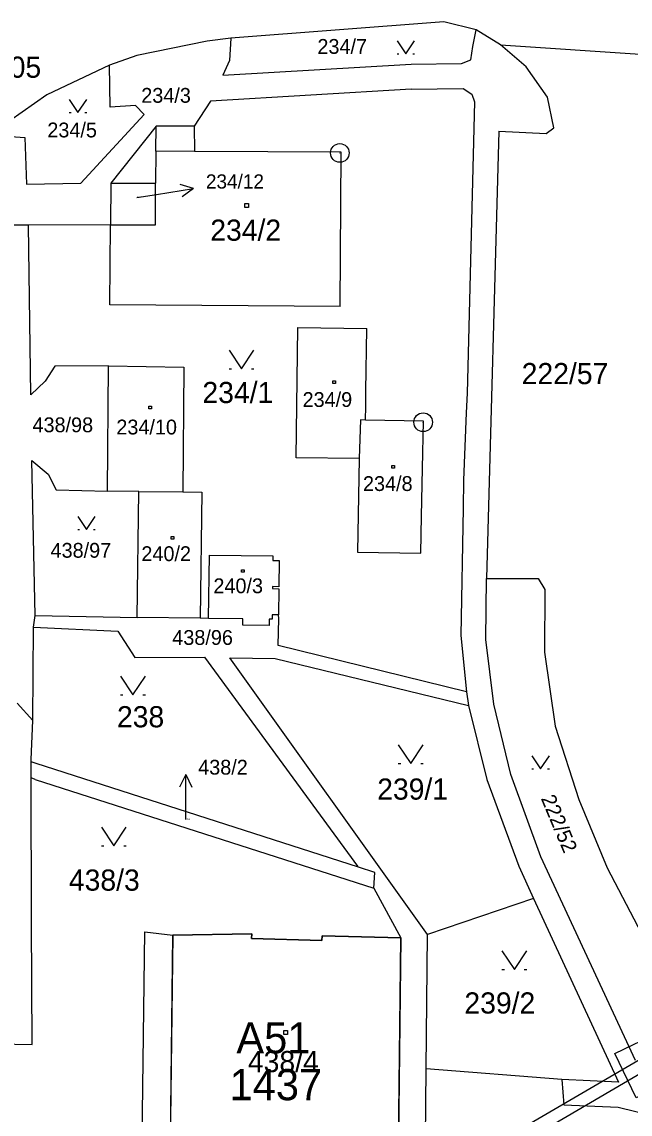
# Model space of a CAD drawing. Extents: x -468021 to -466942, y -1130484 to -1128584.
# Drawn here: x -467647.2 to -467598.4, y -1129033.4 to -1128945.7 of the extents above; entities that cross this region are included whole.
import ezdxf

# ---------------------------------------------------------------- set-up
doc = ezdxf.new("R2010")
doc.units = 0
for name, color, linetype in [('14a-Šachty', 7, 'Continuous'), ('21-Označení-odběrného-místa', 7, 'Continuous'), ('22-Odběrná místa-šrafy', 7, 'Continuous'), ('25-Popisná-čísla', 7, 'Continuous'), ('DKM', 7, 'Continuous'), ('UT_SKUTEČNOST_staré', 7, 'Continuous')]:
    doc.layers.add(name, color=color, linetype=linetype)

# ---------------------------------------------------------------- blocks, each defined once
blk = doc.blocks.new('SACHTA')
at = {"layer": '14a-Šachty'}
blk.add_lwpolyline([(-0.00001391, 0.00002346), (0.00002558, 0.00002346), (0.00002558, -0.00001604), (-0.00001391, -0.00001604)], close=True, dxfattribs=at)

msp = doc.modelspace()

# ---------------------------------------------------------------- linework, layer by layer
at = {"layer": '22-Odběrná místa-šrafy'}
msp.add_lwpolyline([(-467616.76, -1129019.3), (-467623.099, -1129019.129), (-467623.11, -1129019.49), (-467628.75, -1129019.33), (-467628.74, -1129018.97), (-467635.07, -1129019.07), (-467635.33, -1129040.22), (-467628.99, -1129040.3), (-467628.98, -1129039.94), (-467623.38, -1129040), (-467623.38, -1129040.37), (-467617.02, -1129040.44), (-467616.76, -1129019.3)], dxfattribs=at)
at = {"layer": 'DKM'}
for p, q in [((-467613.33, -1128945.72), (-467630.42, -1128947.03)), ((-467610.72, -1128946.35), (-467613.33, -1128945.72)), ((-467611, -1128947.71), (-467610.72, -1128946.35)), ((-467608.76, -1128947.56), (-467610.72, -1128946.35)), ((-467632.33, -1128947.27), (-467637.97, -1128948.41)), ((-467630.42, -1128947.03), (-467632.33, -1128947.27)), ((-467630.42, -1128947.03), (-467630.52, -1128948.82)), ((-467617.07, -1128947.24), (-467616.37, -1128948.29)), ((-467616.37, -1128948.29), (-467615.67, -1128947.24)), ((-467611.15, -1128948.78), (-467611, -1128947.71)), ((-467608.76, -1128947.56), (-467597.16, -1128948.35)), ((-467606.72, -1128949.32), (-467608.76, -1128947.56)), ((-467637.97, -1128948.41), (-467640.16, -1128949.21)), ((-467630.52, -1128948.82), (-467631.07, -1128950.01)), ((-467617.07, -1128948.29), (-467616.93, -1128948.29)), ((-467615.94, -1128949.12), (-467611.91, -1128949.07)), ((-467615.81, -1128948.29), (-467615.67, -1128948.29)), ((-467611.91, -1128949.07), (-467611.15, -1128948.78)), ((-467640.16, -1128949.21), (-467645.2, -1128951.57)), ((-467640.1, -1128952.56), (-467640.16, -1128949.21)), ((-467631.07, -1128950.01), (-467615.94, -1128949.12)), ((-467605.01, -1128951.78), (-467606.72, -1128949.32)), ((-467645.2, -1128951.57), (-467651.35, -1128955.89)), ((-467615.93, -1128951.14), (-467632.04, -1128952.1)), ((-467615.93, -1128951.14), (-467611.78, -1128951.07)), ((-467611.78, -1128951.07), (-467611.07, -1128951.52)), ((-467611.07, -1128951.52), (-467610.87, -1128952.15)), ((-467643.39, -1128951.95), (-467642.69, -1128953)), ((-467642.69, -1128953), (-467641.99, -1128951.95)), ((-467638.07, -1128952.45), (-467640.1, -1128952.56)), ((-467637.38, -1128953.15), (-467638.07, -1128952.45)), ((-467632.04, -1128952.1), (-467633.37, -1128954.1)), ((-467610.87, -1128952.15), (-467611.44, -1128975.54)), ((-467604.5, -1128954.22), (-467605.01, -1128951.78)), ((-467643.39, -1128953), (-467643.25, -1128953)), ((-467642.45, -1128958.69), (-467637.38, -1128953.15)), ((-467642.13, -1128953), (-467641.99, -1128953)), ((-467636.4, -1128954.1), (-467640.04, -1128958.69)), ((-467636.43, -1128956.11), (-467636.4, -1128954.1)), ((-467633.37, -1128954.1), (-467636.4, -1128954.1)), ((-467633.37, -1128954.1), (-467633.34, -1128956.13)), ((-467605.11, -1128954.69), (-467604.5, -1128954.22)), ((-467648.07, -1128954.92), (-467646.96, -1128955.01)), ((-467646.96, -1128955.01), (-467646.82, -1128958.75)), ((-467608.9, -1128954.5), (-467609.89, -1128990.42)), ((-467608.9, -1128954.5), (-467605.11, -1128954.69)), ((-467636.43, -1128956.11), (-467636.47, -1128958.69)), ((-467633.34, -1128956.13), (-467636.43, -1128956.11)), ((-467621.56, -1128956.19), (-467633.34, -1128956.13)), ((-467621.64, -1128968.57), (-467621.56, -1128956.19)), ((-467646.82, -1128958.75), (-467642.45, -1128958.69)), ((-467640.04, -1128958.69), (-467640.07, -1128962.03)), ((-467640.04, -1128958.69), (-467636.47, -1128958.69)), ((-467636.47, -1128962.03), (-467636.47, -1128958.69)), ((-467637.97, -1128959.84), (-467636.38, -1128959.59)), ((-467636.38, -1128959.59), (-467633.417, -1128959.114)), ((-467633.417, -1128959.114), (-467634.484, -1128958.779)), ((-467633.417, -1128959.114), (-467634.326, -1128959.766)), ((-467629.29, -1128960.32), (-467628.99, -1128960.32)), ((-467629.29, -1128960.62), (-467629.29, -1128960.32)), ((-467628.99, -1128960.32), (-467628.99, -1128960.62)), ((-467628.99, -1128960.62), (-467629.29, -1128960.62)), ((-467646.67, -1128962.05), (-467651.86, -1128962.06)), ((-467640.07, -1128962.03), (-467646.67, -1128962.05)), ((-467646.47, -1128975.69), (-467646.67, -1128962.05)), ((-467640.14, -1128968.46), (-467640.07, -1128962.03)), ((-467640.07, -1128962.03), (-467636.47, -1128962.03)), ((-467621.64, -1128968.57), (-467640.14, -1128968.46)), ((-467625.18, -1128980.73), (-467625.03, -1128970.26)), ((-467625.03, -1128970.26), (-467619.5, -1128970.34)), ((-467619.57, -1128975.38), (-467619.5, -1128970.34)), ((-467630.56, -1128972.1), (-467629.56, -1128973.6)), ((-467629.56, -1128973.6), (-467628.56, -1128972.1)), ((-467644.55, -1128973.37), (-467645.33, -1128974.57)), ((-467640.23, -1128973.36), (-467644.55, -1128973.37)), ((-467640.33, -1128983.42), (-467640.23, -1128973.36)), ((-467640.23, -1128973.36), (-467634.19, -1128973.45)), ((-467634.19, -1128973.45), (-467634.28, -1128983.47)), ((-467630.56, -1128973.6), (-467630.36, -1128973.6)), ((-467628.76, -1128973.6), (-467628.56, -1128973.6)), ((-467622.23, -1128974.55), (-467622.02, -1128974.55)), ((-467622.23, -1128974.76), (-467622.23, -1128974.55)), ((-467622.02, -1128974.55), (-467622.02, -1128974.76)), ((-467645.33, -1128974.57), (-467646.47, -1128975.69)), ((-467622.02, -1128974.76), (-467622.23, -1128974.76)), ((-467619.58, -1128976.6), (-467619.57, -1128975.38)), ((-467611.44, -1128975.54), (-467611.53, -1128977.12)), ((-467637.01, -1128976.58), (-467636.8, -1128976.58)), ((-467637.01, -1128976.79), (-467637.01, -1128976.58)), ((-467636.8, -1128976.79), (-467637.01, -1128976.79)), ((-467636.8, -1128976.58), (-467636.8, -1128976.79)), ((-467619.6, -1128977.7), (-467619.58, -1128976.6)), ((-467611.53, -1128977.12), (-467611.74, -1128982.52)), ((-467620.02, -1128977.69), (-467620.13, -1128980.8)), ((-467619.6, -1128977.7), (-467620.02, -1128977.69)), ((-467614.94, -1128977.8), (-467619.6, -1128977.7)), ((-467615.03, -1128981.6), (-467614.94, -1128977.8)), ((-467646.39, -1128980.95), (-467645.08, -1128982.05)), ((-467646.13, -1128993.41), (-467646.39, -1128980.95)), ((-467620.13, -1128980.8), (-467625.18, -1128980.73)), ((-467620.13, -1128980.8), (-467620.24, -1128988.31)), ((-467617.5, -1128981.35), (-467617.29, -1128981.35)), ((-467617.5, -1128981.56), (-467617.5, -1128981.35)), ((-467617.29, -1128981.56), (-467617.5, -1128981.56)), ((-467617.29, -1128981.35), (-467617.29, -1128981.56)), ((-467645.08, -1128982.05), (-467644.43, -1128983.3)), ((-467615.11, -1128985.43), (-467615.03, -1128981.6)), ((-467644.43, -1128983.3), (-467640.33, -1128983.42)), ((-467611.74, -1128982.52), (-467611.78, -1128984.79)), ((-467637.81, -1128983.44), (-467640.33, -1128983.42)), ((-467637.93, -1128993.55), (-467637.81, -1128983.44)), ((-467637.81, -1128983.44), (-467634.28, -1128983.47)), ((-467634.28, -1128983.47), (-467632.75, -1128983.49)), ((-467632.75, -1128983.49), (-467632.89, -1128993.62)), ((-467611.78, -1128984.79), (-467611.96, -1128995.01)), ((-467642.7, -1128985.44), (-467642, -1128986.49)), ((-467642, -1128986.49), (-467641.3, -1128985.44)), ((-467615.18, -1128988.39), (-467615.11, -1128985.43)), ((-467642.7, -1128986.49), (-467642.56, -1128986.49)), ((-467641.44, -1128986.49), (-467641.3, -1128986.49)), ((-467635.21, -1128987.06), (-467635, -1128987.06)), ((-467635.21, -1128987.27), (-467635.21, -1128987.06)), ((-467635, -1128987.27), (-467635.21, -1128987.27)), ((-467635, -1128987.06), (-467635, -1128987.27)), ((-467632.2, -1128993.63), (-467632.13, -1128988.55)), ((-467632.13, -1128988.55), (-467627.04, -1128988.62)), ((-467620.24, -1128988.31), (-467615.18, -1128988.39)), ((-467627.04, -1128988.62), (-467627.04, -1128988.97)), ((-467627.04, -1128988.97), (-467626.54, -1128988.97)), ((-467626.54, -1128988.97), (-467626.57, -1128991.09)), ((-467629.55, -1128989.72), (-467629.34, -1128989.72)), ((-467629.55, -1128989.93), (-467629.55, -1128989.72)), ((-467629.34, -1128989.93), (-467629.55, -1128989.93)), ((-467629.34, -1128989.72), (-467629.34, -1128989.93)), ((-467627.07, -1128991.08), (-467627.08, -1128991.24)), ((-467626.57, -1128991.09), (-467627.07, -1128991.08)), ((-467609.95, -1128995.32), (-467609.89, -1128990.42)), ((-467609.89, -1128990.42), (-467605.74, -1128990.42)), ((-467605.74, -1128990.42), (-467605.2, -1128991.32)), ((-467627.08, -1128991.24), (-467626.57, -1128991.25)), ((-467626.57, -1128991.25), (-467626.6, -1128993.35)), ((-467605.2, -1128991.32), (-467605.24, -1128996.35)), ((-467646.26, -1128994.35), (-467646.13, -1128993.41)), ((-467646.13, -1128993.41), (-467637.93, -1128993.55)), ((-467632.89, -1128993.62), (-467637.93, -1128993.55)), ((-467632.2, -1128993.63), (-467632.89, -1128993.62)), ((-467629.45, -1128993.67), (-467632.2, -1128993.63)), ((-467629.45, -1128994.17), (-467629.45, -1128993.67)), ((-467627.33, -1128993.7), (-467627.34, -1128994.2)), ((-467627.11, -1128993.7), (-467627.33, -1128993.7)), ((-467626.6, -1128993.35), (-467627.11, -1128993.35)), ((-467627.11, -1128993.35), (-467627.11, -1128993.7)), ((-467626.63, -1128995.81), (-467626.57, -1128993.64)), ((-467626.57, -1128993.64), (-467626.6, -1128993.35)), ((-467646.32, -1129001.83), (-467646.26, -1128994.35)), ((-467646.26, -1128994.35), (-467639.49, -1128994.66)), ((-467639.49, -1128994.66), (-467638.13, -1128996.76)), ((-467627.34, -1128994.2), (-467629.45, -1128994.17)), ((-467611.96, -1128995.01), (-467611.5, -1128999.52)), ((-467609.31, -1129000.52), (-467609.95, -1128995.32)), ((-467611.5, -1128999.52), (-467626.63, -1128995.81)), ((-467605.24, -1128996.35), (-467604.39, -1129002.28)), ((-467638.13, -1128996.76), (-467632.54, -1128996.74)), ((-467632.54, -1128996.74), (-467620.24, -1129013.52)), ((-467614.62, -1129019.03), (-467630.49, -1128996.79)), ((-467630.49, -1128996.79), (-467626.85, -1128996.85)), ((-467626.85, -1128996.85), (-467611.34, -1129000.62)), ((-467639.28, -1128998.26), (-467638.28, -1128999.76)), ((-467638.28, -1128999.76), (-467637.28, -1128998.26)), ((-467639.28, -1128999.76), (-467639.08, -1128999.76)), ((-467637.48, -1128999.76), (-467637.28, -1128999.76)), ((-467611.5, -1128999.52), (-467611.34, -1129000.62)), ((-467647.57, -1129000.43), (-467646.32, -1129001.83)), ((-467611.34, -1129000.62), (-467609.86, -1129006.57)), ((-467607.93, -1129006.16), (-467609.31, -1129000.52)), ((-467646.46, -1129004.96), (-467646.32, -1129001.83)), ((-467604.39, -1129002.28), (-467602.48, -1129008.17)), ((-467616.98, -1129003.8), (-467615.98, -1129005.3)), ((-467615.98, -1129005.3), (-467614.98, -1129003.8)), ((-467646.46, -1129005.16), (-467646.46, -1129004.96)), ((-467646.45, -1129006.45), (-467646.46, -1129005.16)), ((-467646.05, -1129005.29), (-467646.46, -1129005.16)), ((-467606.25, -1129004.67), (-467605.55, -1129005.72)), ((-467605.55, -1129005.72), (-467604.85, -1129004.67)), ((-467620.18, -1129013.62), (-467646.05, -1129005.29)), ((-467616.98, -1129005.3), (-467616.78, -1129005.3)), ((-467615.18, -1129005.3), (-467614.98, -1129005.3)), ((-467606.25, -1129005.72), (-467606.11, -1129005.72)), ((-467604.99, -1129005.72), (-467604.85, -1129005.72)), ((-467646.41, -1129018.02), (-467646.45, -1129006.45)), ((-467646.12, -1129006.56), (-467646.45, -1129006.45)), ((-467646.12, -1129006.56), (-467618.94, -1129015.29)), ((-467634.04, -1129006.18), (-467634.54, -1129007.18)), ((-467634.04, -1129009.18), (-467634.04, -1129006.18)), ((-467634.04, -1129006.18), (-467633.54, -1129007.18)), ((-467609.86, -1129006.57), (-467607.3, -1129013.54)), ((-467605.53, -1129012.77), (-467607.93, -1129006.16)), ((-467602.48, -1129008.17), (-467600.2, -1129013.67)), ((-467634.04, -1129009.79), (-467634.04, -1129009.18)), ((-467640.81, -1129010.39), (-467639.81, -1129011.89)), ((-467639.81, -1129011.89), (-467638.81, -1129010.39)), ((-467640.81, -1129011.89), (-467640.61, -1129011.89)), ((-467639.01, -1129011.89), (-467638.81, -1129011.89)), ((-467597.93, -1129029.15), (-467605.53, -1129012.77)), ((-467620.24, -1129013.52), (-467620.18, -1129013.62)), ((-467618.87, -1129014.04), (-467620.18, -1129013.62)), ((-467607.3, -1129013.54), (-467606.11, -1129016.12)), ((-467600.2, -1129013.67), (-467597.44, -1129018.94)), ((-467618.94, -1129015.29), (-467618.87, -1129014.04)), ((-467618.94, -1129015.29), (-467616.76, -1129019.3)), ((-467606.11, -1129016.12), (-467614.62, -1129019.03)), ((-467606.11, -1129016.12), (-467599.3, -1129030.89)), ((-467646.37, -1129027.85), (-467646.41, -1129018.02)), ((-467637.54, -1129036.67), (-467637.32, -1129018.8)), ((-467637.32, -1129018.8), (-467635.07, -1129019.07)), ((-467635.33, -1129040.22), (-467635.07, -1129019.07)), ((-467635.07, -1129019.07), (-467628.74, -1129018.97)), ((-467628.74, -1129018.97), (-467628.75, -1129019.33)), ((-467623.11, -1129019.49), (-467623.1, -1129019.13)), ((-467623.1, -1129019.13), (-467616.76, -1129019.3)), ((-467616.76, -1129019.3), (-467617.02, -1129040.44)), ((-467614.75, -1129029.82), (-467614.62, -1129019.03)), ((-467628.75, -1129019.33), (-467623.11, -1129019.49)), ((-467608.66, -1129020.33), (-467607.66, -1129021.83)), ((-467607.66, -1129021.83), (-467606.66, -1129020.33)), ((-467608.66, -1129021.83), (-467608.46, -1129021.83)), ((-467606.86, -1129021.83), (-467606.66, -1129021.83)), ((-467626.16, -1129026.74), (-467625.86, -1129026.74)), ((-467626.16, -1129027.04), (-467626.16, -1129026.74)), ((-467625.86, -1129027.04), (-467626.16, -1129027.04)), ((-467625.86, -1129026.74), (-467625.86, -1129027.04)), ((-467649.59, -1129027.8), (-467646.37, -1129027.85)), ((-467614.83, -1129040.44), (-467614.75, -1129029.82)), ((-467603.86, -1129030.68), (-467614.75, -1129029.82)), ((-467599.3, -1129030.89), (-467603.86, -1129030.68)), ((-467603.86, -1129030.68), (-467603.68, -1129032.7)), ((-467603.68, -1129032.7), (-467599.33, -1129032.89)), ((-467599.33, -1129032.89), (-467595.36, -1129033.86))]:
    msp.add_line(p, q, dxfattribs=at)
for centre, radius in [((-467621.67, -1128956.25), 0.75), ((-467621.67, -1128956.25), 0.01), ((-467614.98, -1128977.88), 0.75), ((-467614.98, -1128977.88), 0.01)]:
    msp.add_circle(centre, radius, dxfattribs=at)
at = {"layer": 'UT_SKUTEČNOST_staré'}
for points in [[(-467576.385, -1129015.848), (-467579.158, -1129023.511), (-467597.414, -1129028.973), (-467614.115, -1129038.736), (-467614.126, -1129040.44)], [(-467575.51, -1129016.139), (-467578.389, -1129024.325), (-467597.012, -1129029.897), (-467613.119, -1129039.312), (-467613.126, -1129040.44)]]:
    msp.add_lwpolyline(points, dxfattribs=at)

# ---------------------------------------------------------------- block references
at = {"layer": '14a-Šachty', "xscale": 99999.999999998, "yscale": 99999.99999999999, "rotation": 25.49262064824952}
msp.add_blockref('SACHTA', (-467597.326, -1129030.095), dxfattribs=at)

# ---------------------------------------------------------------- texts
at = {"layer": '21-Označení-odběrného-místa'}
msp.add_text('A51', height=2.5, dxfattribs=at).set_placement((-467629.975, -1129028.569))
at = {"layer": '25-Popisná-čísla'}
msp.add_text('1437', height=2.5, dxfattribs=at).set_placement((-467630.526, -1129032.329))
at = {"layer": 'DKM'}
for s, height, p in [('234/7', 1.19, (-467623.47, -1128948.29)), ('438/105', 1.7, (-467653.86, -1128950.21)), ('234/3', 1.19, (-467637.61, -1128952.22)), ('234/5', 1.19, (-467645.15, -1128955)), ('234/12', 1.14, (-467632.42, -1128959.11)), ('234/12', 0.1, (-467637.97, -1128959.84)), ('234/2', 1.7, (-467632.07, -1128963.3)), ('222/57', 1.7, (-467607.07, -1128974.82)), ('234/1', 1.7, (-467632.7, -1128976.34)), ('234/9', 1.19, (-467624.66, -1128976.65)), ('438/98', 1.19, (-467646.34, -1128978.68)), ('234/10', 1.19, (-467639.61, -1128978.86)), ('234/8', 1.19, (-467619.81, -1128983.4)), ('438/97', 1.19, (-467644.89, -1128988.76)), ('240/2', 1.19, (-467637.6, -1128989.03)), ('240/3', 1.19, (-467631.82, -1128991.61)), ('438/96', 1.19, (-467635.12, -1128995.76)), ('238', 1.7, (-467639.56, -1129002.38)), ('438/2', 1.19, (-467633.04, -1129006.18)), ('239/1', 1.7, (-467618.67, -1129008.19)), ('438/2', 0.1, (-467634.04, -1129009.79)), ('438/3', 1.7, (-467643.42, -1129015.5)), ('239/2', 1.7, (-467611.67, -1129025.37)), ('438/4', 1.7, (-467629.05, -1129030.08))]:
    msp.add_text(s, height=height, dxfattribs=at).set_placement(p)
msp.add_text('222/52', height=1.19, rotation=292.81041, dxfattribs=at).set_placement((-467605.55, -1129008.09))

doc.saveas('drawing.dxf')
